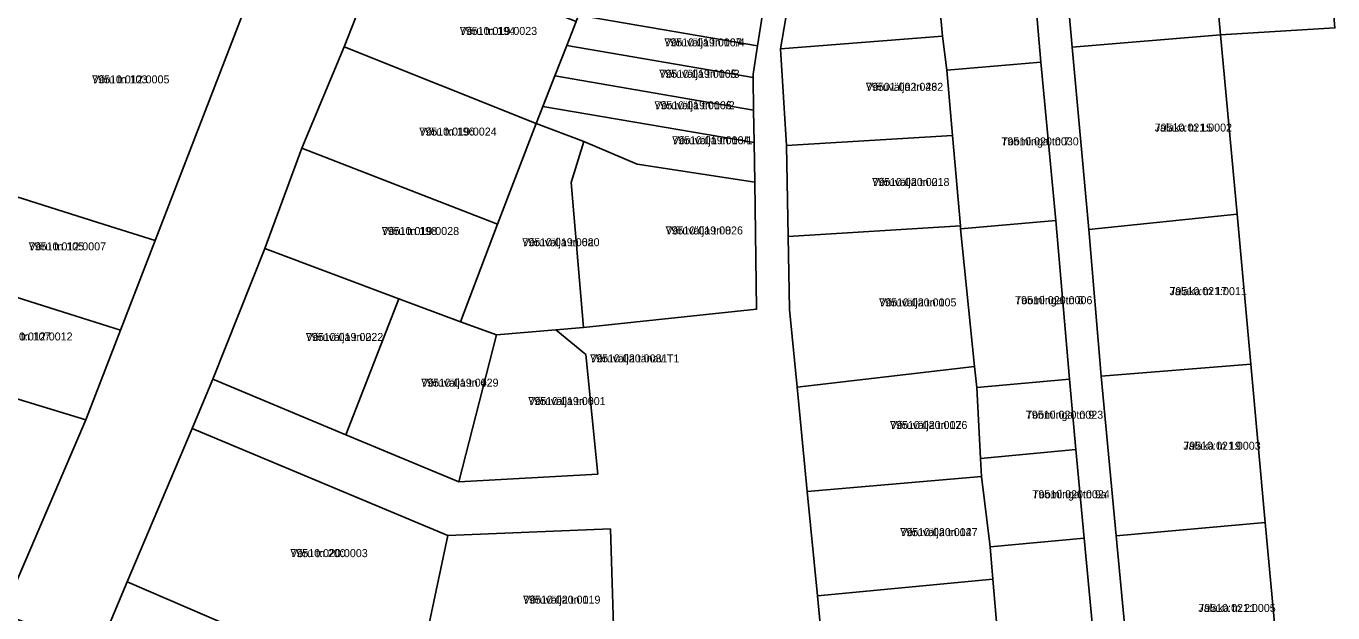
# Model space of a CAD drawing. Extents: x 643847 to 663718, y 6468443 to 6482775.
# Drawn here: x 659148.1 to 659393.1, y 6471147.7 to 6471257.8 of the extents above; entities that cross this region are included whole.
import ezdxf

# ---------------------------------------------------------------- set-up
doc = ezdxf.new("R2010")
doc.units = 0
for name, color, linetype in [('L_AADRESS', 7, 'Continuous'), ('PIIR', 7, 'Continuous'), ('TUNNUS', 7, 'Continuous')]:
    doc.layers.add(name, color=color, linetype=linetype)

msp = doc.modelspace()

# ---------------------------------------------------------------- linework, layer by layer
at = {"layer": 'PIIR'}
for points in [[(659372.07, 6471256.11), (659344.26, 6471253.81), (659341.82, 6471281.22), (659369.55, 6471283.74)], [(659338.38, 6471251.03), (659320.73, 6471249.52), (659319.92, 6471255.88), (659317.81, 6471279.08), (659335.78, 6471280.87)], [(659317.81, 6471279.08), (659319.92, 6471255.89), (659289.56, 6471253.52), (659293.64, 6471277.21)], [(659172.33, 6471217.52), (659162.78, 6471220.55), (659130.98, 6471230.64), (659137.12, 6471247.9), (659145.66, 6471272.14), (659147.36, 6471276.95), (659190.04, 6471263.38)], [(659215.12, 6471272.69), (659251.25, 6471258.6), (659249.48, 6471254.11), (659247.24, 6471248.41), (659245, 6471242.71), (659243.74, 6471239.52), (659207.74, 6471253.86)], [(659285.25, 6471254.08), (659251.72, 6471259.81), (659253.97, 6471265.52), (659286.2, 6471259.99)], [(659284.41, 6471248.76), (659284.42, 6471248.12), (659249.48, 6471254.11), (659251.25, 6471258.6), (659251.72, 6471259.81), (659285.25, 6471254.08)], [(659321.8, 6471237.24), (659290.71, 6471235.37), (659289.56, 6471253.52), (659319.92, 6471255.89), (659320.73, 6471249.52)], [(659375.15, 6471222.47), (659347.37, 6471219.61), (659344.26, 6471253.81), (659372.07, 6471256.11)], [(659207.74, 6471253.86), (659243.74, 6471239.52), (659236.54, 6471220.59), (659199.84, 6471234.85)], [(659284.51, 6471242.02), (659247.24, 6471248.41), (659249.48, 6471254.11), (659284.42, 6471248.12)], [(659338.38, 6471251.03), (659341.19, 6471221.27), (659323.33, 6471219.71), (659323.28, 6471220.3), (659321.8, 6471237.24), (659320.73, 6471249.52)], [(659284.6, 6471235.92), (659245, 6471242.71), (659247.24, 6471248.41), (659284.51, 6471242.02)], [(659284.73, 6471228.49), (659262.72, 6471231.85), (659252.7, 6471236.1), (659243.74, 6471239.52), (659245, 6471242.71), (659284.6, 6471235.92)], [(659247.47, 6471200.8), (659236.32, 6471199.83), (659229.58, 6471202.29), (659236.54, 6471220.59), (659243.74, 6471239.52), (659252.7, 6471236.1), (659250.32, 6471228.43), (659252.65, 6471201.25)], [(659252.65, 6471201.25), (659250.32, 6471228.43), (659252.7, 6471236.1), (659262.72, 6471231.85), (659284.73, 6471228.49), (659285.09, 6471204.69)], [(659290.71, 6471235.37), (659321.8, 6471237.24), (659323.28, 6471220.3), (659291.03, 6471218.31)], [(659199.84, 6471234.85), (659236.54, 6471220.59), (659229.58, 6471202.29), (659218, 6471206.6), (659192.92, 6471216.05)], [(659165.84, 6471200.73), (659156.32, 6471203.75), (659124.93, 6471213.69), (659128.23, 6471222.96), (659130.98, 6471230.64), (659162.78, 6471220.55), (659172.33, 6471217.52)], [(659343.73, 6471191.56), (659326.37, 6471189.94), (659325.96, 6471193.93), (659323.33, 6471219.71), (659341.19, 6471221.27)], [(659375.15, 6471222.47), (659377.72, 6471194.35), (659349.7, 6471192.1), (659347.37, 6471219.61)], [(659291.27, 6471204.61), (659291.03, 6471218.31), (659323.28, 6471220.3), (659323.33, 6471219.71), (659325.96, 6471193.93), (659292.66, 6471190.05)], [(659183.17, 6471191.52), (659192.92, 6471216.05), (659218, 6471206.6), (659208.07, 6471181.09)], [(659159.33, 6471183.88), (659118.71, 6471196.27), (659124.93, 6471213.69), (659156.32, 6471203.75), (659165.84, 6471200.73)], [(659208.07, 6471181.09), (659218, 6471206.6), (659229.58, 6471202.29), (659236.32, 6471199.83), (659229.25, 6471172.27)], [(659229.25, 6471172.27), (659236.32, 6471199.83), (659247.47, 6471200.8), (659253.06, 6471196.15), (659255.31, 6471173.72)], [(659146, 6471152.81), (659106.07, 6471166.29), (659118.71, 6471196.27), (659159.33, 6471183.88)], [(659380.44, 6471164.64), (659352.5, 6471162.11), (659349.7, 6471192.1), (659377.72, 6471194.35)], [(659292.66, 6471190.05), (659325.96, 6471193.93), (659326.37, 6471189.94), (659327.07, 6471176.66), (659327.25, 6471173.25), (659294.53, 6471170.43)], [(659344.95, 6471178.32), (659327.07, 6471176.66), (659326.37, 6471189.94), (659343.73, 6471191.56)], [(659179.27, 6471182.28), (659227.18, 6471162.23), (659221.51, 6471135.38), (659212.32, 6471134), (659167.08, 6471153.51)], [(659346.5, 6471161.7), (659328.88, 6471160.06), (659327.25, 6471173.25), (659327.07, 6471176.66), (659344.95, 6471178.32)], [(659294.53, 6471170.43), (659327.25, 6471173.25), (659328.88, 6471160.06), (659329.39, 6471153.98), (659296.51, 6471150.91)], [(659257.67, 6471163.44), (659258.52, 6471137.09), (659221.51, 6471135.38), (659227.18, 6471162.23)], [(659383.27, 6471133.67), (659355.44, 6471131.04), (659352.5, 6471162.11), (659380.44, 6471164.64)], [(659346.5, 6471161.7), (659349.29, 6471131.84), (659331.36, 6471130.16), (659331.04, 6471134.25), (659329.39, 6471153.98), (659328.88, 6471160.06)], [(659167.08, 6471153.51), (659212.32, 6471134), (659203.59, 6471132.69), (659200.33, 6471124.59), (659161.74, 6471140.7)], [(659296.51, 6471150.91), (659329.39, 6471153.98), (659331.04, 6471134.25), (659298.36, 6471131.19)]]:
    msp.add_lwpolyline(points, close=True, dxfattribs=at)
for points in [[(659391.99, 6471274.96), (659393.48, 6471257.44), (659372.07, 6471256.11), (659369.55, 6471283.74)], [(659341.82, 6471281.22), (659344.26, 6471253.81), (659347.37, 6471219.61), (659349.7, 6471192.1), (659352.5, 6471162.11), (659355.44, 6471131.04), (659357.98, 6471102.6), (659359.29, 6471075.01), (659353.29, 6471074.75), (659352, 6471102.11), (659349.29, 6471131.84), (659346.5, 6471161.7), (659344.95, 6471178.32), (659343.73, 6471191.56), (659341.19, 6471221.27), (659338.38, 6471251.03), (659335.78, 6471280.87)], [(659293.64, 6471277.21), (659289.56, 6471253.51), (659290.71, 6471235.37), (659291.03, 6471218.31), (659291.27, 6471204.61), (659292.66, 6471190.05), (659294.53, 6471170.43), (659296.51, 6471150.91), (659298.36, 6471131.19)], [(659215.12, 6471272.69), (659207.74, 6471253.86), (659199.84, 6471234.85), (659192.92, 6471216.05), (659183.17, 6471191.52), (659179.27, 6471182.28), (659167.08, 6471153.51), (659161.74, 6471140.7), (659143.9, 6471147.43), (659146, 6471152.81), (659159.33, 6471183.88), (659165.84, 6471200.73), (659172.33, 6471217.52), (659190.04, 6471263.38)], [(659258.52, 6471137.09), (659257.67, 6471163.44), (659227.18, 6471162.23), (659179.27, 6471182.28), (659183.17, 6471191.52), (659208.07, 6471181.09), (659229.25, 6471172.27), (659255.31, 6471173.72), (659253.06, 6471196.15), (659247.47, 6471200.8), (659252.65, 6471201.25), (659285.09, 6471204.69), (659284.73, 6471228.49), (659284.6, 6471235.92), (659284.51, 6471242.02), (659284.42, 6471248.12), (659284.41, 6471248.76), (659285.25, 6471254.08), (659286.2, 6471259.99)], [(659394.21, 6471010.38), (659392.61, 6471031.55), (659389.2, 6471068.83), (659388.52, 6471076.29), (659385.89, 6471104.93), (659383.27, 6471133.67), (659380.44, 6471164.64), (659377.72, 6471194.35), (659375.15, 6471222.47), (659372.07, 6471256.11), (659393.48, 6471257.44)]]:
    msp.add_lwpolyline(points, dxfattribs=at)

# ---------------------------------------------------------------- texts
at = {"layer": 'L_AADRESS'}
for s, p in [('Võru tn 194', (659229.44, 6471256.11)), ('Võruvälja tn 16/4', (659267.78, 6471253.96)), ('Võru tn 103', (659160.51, 6471247.02)), ('Võruvälja tn 16/3', (659266.84, 6471248.07)), ('Võruvälja tn 23', (659305.56, 6471245.63)), ('Võruvälja tn 16/2', (659265.92, 6471242.17)), ('Võru tn 196', (659221.85, 6471237.23)), ('Jalaka tn 15', (659359.7, 6471237.98)), ('Võruvälja tn 16/1', (659269.24, 6471235.6)), ('Toominga tn 7', (659330.96, 6471235.39)), ('Võruvälja tn 21', (659306.74, 6471227.77)), ('Võru tn 198', (659214.81, 6471218.57)), ('Võruvälja tn 8', (659268.02, 6471218.68)), ('Võru tn 105', (659148.63, 6471215.69)), ('Võruvälja tn 6a', (659241.14, 6471216.47)), ('Võruvälja tn 10', (659308.04, 6471205.18)), ('Toominga tn 8', (659333.53, 6471205.6)), ('Jalaka tn 17', (659362.48, 6471207.29)), ('Võru tn 107', (659142.35, 6471198.79)), ('Võruvälja tn 2', (659200.59, 6471198.69)), ('Võruvälja tänav T1', (659253.88, 6471194.68)), ('Võruvälja tn 4', (659222.2, 6471190.12)), ('Võruvälja tn 6', (659242.28, 6471186.67)), ('Toominga tn 9', (659335.55, 6471184.11)), ('Võruvälja tn 17', (659310.09, 6471182.18)), ('Jalaka tn 19', (659365.07, 6471178.29)), ('Toominga tn 9a', (659336.78, 6471169.19)), ('Võruvälja tn 14', (659312, 6471162.08)), ('Võru tn 200', (659197.68, 6471158.14)), ('Võruvälja tn 1', (659241.3, 6471149.41)), ('Jalaka tn 21', (659367.89, 6471147.86))]:
    msp.add_text(s, height=1.5, dxfattribs=at).set_placement(p)
at = {"layer": 'TUNNUS'}
for s, p in [('79510:019:0023', (659229.44, 6471256.11)), ('79510:019:0007', (659267.78, 6471253.96)), ('79510:012:0005', (659160.51, 6471247.02)), ('79510:019:0005', (659266.84, 6471248.07)), ('79501:002:0462', (659305.56, 6471245.63)), ('79510:019:0006', (659265.92, 6471242.17)), ('79510:019:0024', (659221.85, 6471237.23)), ('79510:021:0002', (659359.7, 6471237.98)), ('79510:019:0004', (659269.24, 6471235.6)), ('79510:020:0030', (659330.96, 6471235.39)), ('79510:020:0018', (659306.74, 6471227.77)), ('79510:019:0028', (659214.81, 6471218.57)), ('79510:019:0026', (659268.02, 6471218.68)), ('79510:012:0007', (659148.63, 6471215.69)), ('79510:019:0020', (659241.14, 6471216.47)), ('79510:020:0005', (659308.04, 6471205.18)), ('79510:020:0006', (659333.53, 6471205.6)), ('79510:021:0011', (659362.48, 6471207.29)), ('79510:012:0012', (659142.35, 6471198.79)), ('79510:019:0022', (659200.59, 6471198.69)), ('79510:020:0031', (659253.88, 6471194.68)), ('79510:019:0029', (659222.2, 6471190.12)), ('79510:019:0001', (659242.28, 6471186.67)), ('79510:020:0023', (659335.55, 6471184.11)), ('79510:020:0026', (659310.09, 6471182.18)), ('79510:021:0003', (659365.07, 6471178.29)), ('79510:020:0024', (659336.78, 6471169.19)), ('79510:020:0027', (659312, 6471162.08)), ('79510:020:0003', (659197.68, 6471158.14)), ('79510:020:0019', (659241.3, 6471149.41)), ('79510:021:0005', (659367.89, 6471147.86))]:
    msp.add_text(s, height=1.5, dxfattribs=at).set_placement(p)

doc.saveas('drawing.dxf')
